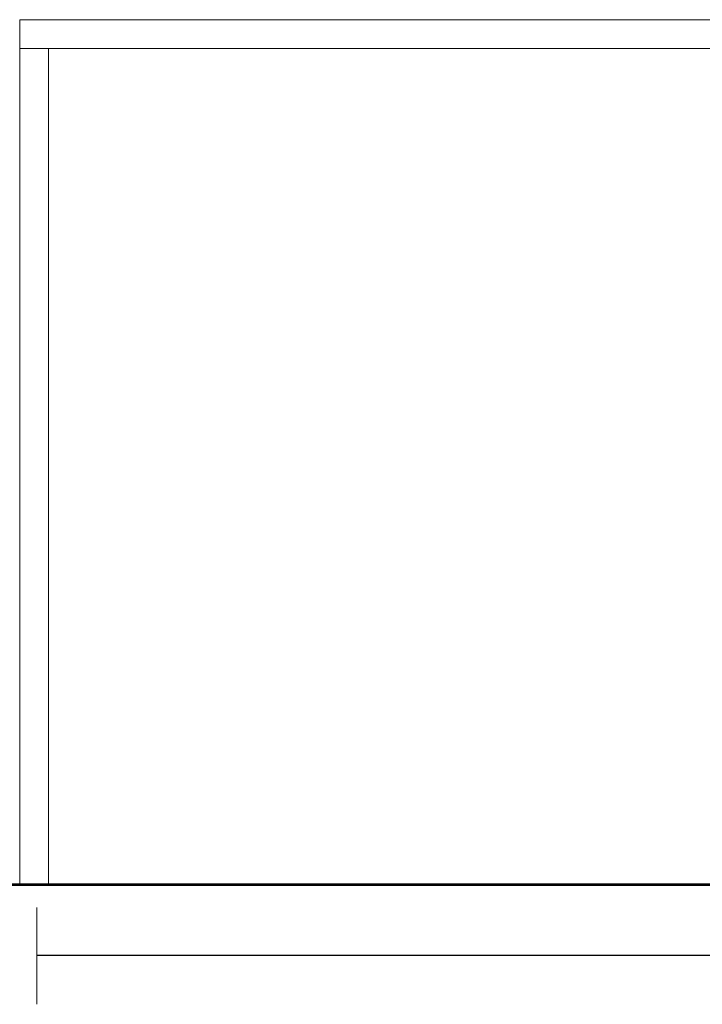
# Model space of a CAD drawing. Header units: millimetres. Extents: x 2 to 902, y -447 to 199.
# Tile 921 of 1056: x 70.355 to 71.303, y 145.857 to 147.225. Entities that reach past the tile are written whole.
import ezdxf

# ---------------------------------------------------------------- set-up
doc = ezdxf.new("R2010")
doc.units = ezdxf.units.MM
doc.header["$MEASUREMENT"] = 0
for name, color, linetype, lineweight in [('AF-Condutos', 4, 'Continuous', 25), ('IFC-Elemento de mobília-Contorno', 152, 'Continuous', 5), ('IFC-Laje-Contorno', 134, 'Continuous', 5), ('IFC-Parede-Contorno', 42, 'Continuous', 5), ('IFC-Viga-Contorno', 66, 'Continuous', 5), ('Simbolos_int', 2, 'Continuous', 15)]:
    doc.layers.add(name, color=color, linetype=linetype, lineweight=lineweight)

msp = doc.modelspace()

# ---------------------------------------------------------------- linework, layer by layer
at = {"layer": 'AF-Condutos'}
msp.add_line((74.5654, 145.9247), (70.3788, 145.9247), dxfattribs=at)
at = {"layer": 'IFC-Elemento de mobília-Contorno', "color": 7, "lineweight": 5}
for p, q in [((70.3551, 147.2245), (75.4508, 147.2245)), ((70.3551, 147.1845), (70.3551, 147.2245)), ((70.3551, 147.2245), (75.4508, 147.2245)), ((70.3551, 146.0245), (70.3551, 147.1845)), ((70.3551, 147.1845), (75.4508, 147.1845)), ((70.3551, 147.1845), (75.4508, 147.1845)), ((70.3951, 146.0245), (70.3951, 147.1845)), ((70.3951, 146.0245), (70.3951, 147.1845)), ((70.3551, 146.0245), (70.3951, 146.0245)), ((70.3951, 146.0245), (75.2037, 146.0245))]:
    msp.add_line(p, q, dxfattribs=at)
at = {"layer": 'IFC-Laje-Contorno', "color": 7, "lineweight": 5}
for p in [(66.7398, 146.0221), (66.9238, 146.0221)]:
    msp.add_line(p, (75.2037, 146.0221), dxfattribs=at)
at = {"layer": 'IFC-Parede-Contorno', "color": 7, "lineweight": 5}
msp.add_line((67.0738, 146.0244), (74.6793, 146.0244), dxfattribs=at)
at = {"layer": 'IFC-Viga-Contorno', "color": 7, "lineweight": 5}
for p in [(66.7398, 146.0235), (66.9238, 146.0235)]:
    msp.add_line(p, (75.2037, 146.0235), dxfattribs=at)
at = {"layer": 'Simbolos_int'}
msp.add_line((70.3788, 145.857), (70.3788, 145.9914), dxfattribs=at)

doc.saveas('drawing.dxf')
